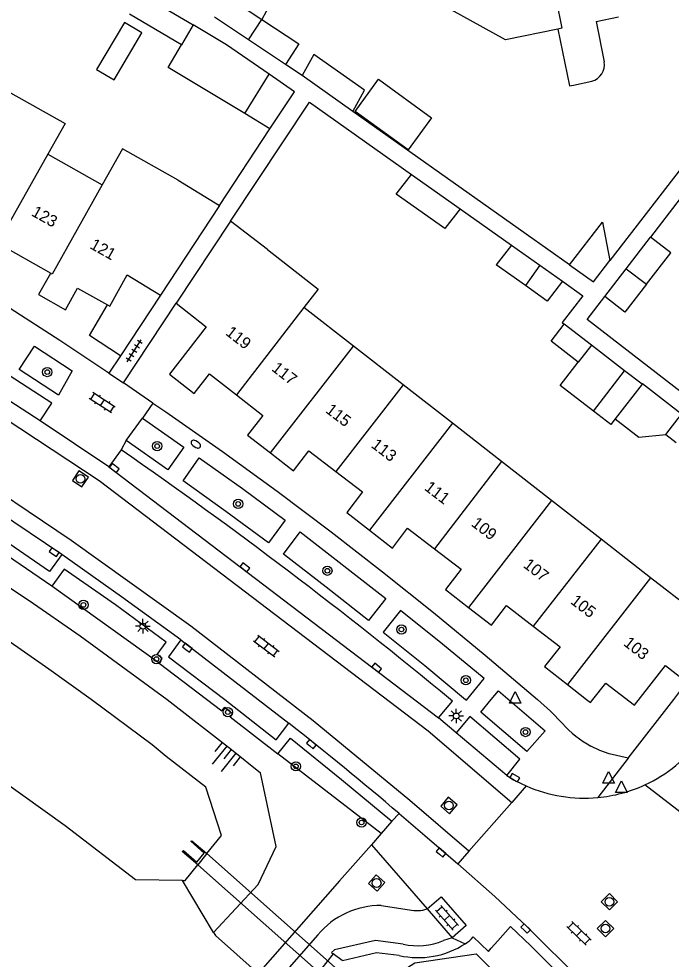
# Model space of a CAD drawing. Extents: x 128000 to 131008, y 398996 to 402500.
# Drawn here: x 128171.3 to 128227.5, y 399977.7 to 400058.6 of the extents above; entities that cross this region are included whole.
import ezdxf

# ---------------------------------------------------------------- set-up
doc = ezdxf.new("R2010")
doc.units = 0
for name, color, linetype in [('gg-afsc-erfafscheiding', 7, 'Continuous'), ('gg-anno-huisnummerreeks BGT', 7, 'Continuous'), ('gg-bbg-gedigitaliseerde bebouwing', 7, 'Continuous'), ('gg-bbg-gedigitaliseerde bijgebouw', 7, 'Continuous'), ('gg-bbg-hoofdgebouw', 7, 'Continuous'), ('gg-bbg-luifel en loopbrug', 7, 'Continuous'), ('gg-bbg-tussenscheiding', 7, 'Continuous'), ('gg-knt-BGT kruinlijn', 7, 'Continuous'), ('gg-knt-verharding', 7, 'Continuous'), ('gg-knt-verharding nz', 7, 'Continuous'), ('gg-kntw-beschoeiing', 7, 'Continuous'), ('gg-kwrk-duiker nz vlak', 7, 'Continuous'), ('gg-kwrk-uitstroombak niveau min 01', 7, 'Continuous'), ('gt-grn-groengrens', 7, 'Continuous'), ('gt-grn-weggrens', 7, 'Continuous'), ('gt-symb-boom', 7, 'Continuous'), ('gt-symb-brandkraan', 7, 'Continuous'), ('gt-symb-klinker verharding', 7, 'Continuous'), ('gt-symb-kolk', 7, 'Continuous'), ('gt-symb-lichtmast', 7, 'Continuous'), ('gt-symb-rioolschacht', 7, 'Continuous'), ('gt-symb-talud symbool', 7, 'Continuous'), ('gt-symb-tegel verharding', 7, 'Continuous'), ('gt-symb-waterafsluiter', 7, 'Continuous')]:
    doc.layers.add(name, color=color, linetype=linetype)

# ---------------------------------------------------------------- blocks, each defined once
blk = doc.blocks.new('gt0-KL1')
at = {"layer": 'gt-symb-klinker verharding'}
for p, q in [((-1.15, 0.3), (1.15, 0.3)), ((-1, -0.3), (-1, 0.3)), ((-0.5, 0.3), (-0.5, 0.45)), ((0, -0.3), (0, 0.3)), ((0.5, 0.3), (0.5, 0.45)), ((1, -0.3), (1, 0.3)), ((-1.15, -0.3), (1.15, -0.3)), ((-0.5, -0.45), (-0.5, -0.3)), ((0.5, -0.45), (0.5, -0.3))]:
    blk.add_line(p, q, dxfattribs=at)
blk = doc.blocks.new('gt0-RS')
at = {"layer": 'gt-symb-rioolschacht'}
blk.add_lwpolyline([(-0.5, -0.5), (0.5, -0.5), (0.5, 0.5), (-0.5, 0.5)], close=True, dxfattribs=at)
blk.add_circle((0, 0), 0.375, dxfattribs=at)
blk = doc.blocks.new('gt0-KOLK')
at = {"layer": 'gt-symb-kolk'}
blk.add_lwpolyline([(0, 0), (0.375, 0), (0.375, 0.4), (-0.375, 0.4), (-0.375, 0), (0, 0)], dxfattribs=at)
blk = doc.blocks.new('gt0-BOOM')
at = {"layer": 'gt-symb-boom'}
for radius in [0.4, 0.2]:
    blk.add_circle((0, 0), radius, dxfattribs=at)
blk = doc.blocks.new('gt0-WAFSL')
at = {"layer": 'gt-symb-waterafsluiter'}
for p, q in [((-0.5, -0.333), (0, 0.667)), ((0, 0.667), (0.5, -0.333)), ((0.5, -0.333), (-0.5, -0.333))]:
    blk.add_line(p, q, dxfattribs=at)
blk = doc.blocks.new('gt0-LMAST')
at = {"layer": 'gt-symb-lichtmast'}
for p, q in [((-0.182, 0.173), (-0.447, 0.438)), ((-0.005, 0.246), (-0.005, 0.621)), ((0.172, 0.173), (0.437, 0.438)), ((-0.255, -0.004), (-0.63, -0.004)), ((-0.182, -0.181), (-0.447, -0.446)), ((-0.005, -0.254), (-0.005, -0.629)), ((0.437, -0.446), (0.172, -0.181)), ((0.245, -0.004), (0.62, -0.004))]:
    blk.add_line(p, q, dxfattribs=at)
blk.add_circle((-0.005, -0.004), 0.25, dxfattribs=at)
blk = doc.blocks.new('gt0-TALUD_1')
at = {"layer": 'gt-symb-talud symbool'}
for p, q in [((-1, -1), (-1, 0)), ((-0.5, -2), (-0.5, 0)), ((0.5, -2), (0.5, 0)), ((1, -1), (1, 0)), ((0, -1), (0, 0))]:
    blk.add_line(p, q, dxfattribs=at)
blk = doc.blocks.new('gt0-TEG1')
at = {"layer": 'gt-symb-tegel verharding'}
for p, q in [((-1.125, 0), (1.125, 0)), ((-0.9, -0.25), (-0.9, 0.25)), ((-0.45, -0.25), (-0.45, 0.25)), ((0, -0.25), (0, 0.25)), ((0.45, -0.25), (0.45, 0.25)), ((0.9, -0.25), (0.9, 0.25))]:
    blk.add_line(p, q, dxfattribs=at)
blk = doc.blocks.new('gt0-BR')
at = {"layer": 'gt-symb-brandkraan'}
for centre, radius, start, end in [((-0.244, 0), 0.206, 107.56694, 252.43307), ((0.599, -2.664), 3, 106.89205, 107.56694), ((0, -0.691), 0.938, 73.10799, 106.89205), ((-0.599, -2.664), 3, 72.43309, 73.10799), ((0.244, 0), 0.206, 287.56695, 72.43309), ((0.599, 2.664), 3, 252.43307, 253.10797), ((0, 0.691), 0.938, 253.10797, 286.89206), ((-0.599, 2.664), 3, 286.89206, 287.56695)]:
    blk.add_arc(centre, radius, start, end, dxfattribs=at)

msp = doc.modelspace()

# ---------------------------------------------------------------- linework, layer by layer
at = {"layer": 'gg-afsc-erfafscheiding'}
for p, q in [((128195.722, 400053.666), (128194.309, 400054.627)), ((128235.556, 400055.054), (128222.208, 400037.763)), ((128218.721, 400037.382), (128200.099, 400050.571)), ((128188.609, 400042.494), (128192.949, 400049.075)), ((128228.261, 400043.084), (128225.704, 400039.769)), ((128209.324, 400042.203), (128213.727, 400039.085)), ((128188.108, 399979.972), (128185.445, 399984.441))]:
    msp.add_line(p, q, dxfattribs=at)
for points in [[(128189.567, 400041.139), (128196.368, 400051.375), (128205.137, 400045.167)], [(128218.12, 400035.974), (128219.87, 400034.735), (128218.099, 400032.439), (128218.282, 400032.298)], [(128228.331, 400026.444), (128220.25, 400032.698), (128221.764, 400034.661)], [(128188.108, 399979.972), (128188.275, 399979.691), (128191.929, 399976.433)]]:
    msp.add_lwpolyline(points, dxfattribs=at)
at = {"layer": 'gg-bbg-gedigitaliseerde bebouwing'}
for p, q in [((128213.23, 400056.744), (128205.772, 400060.872)), ((128221.012, 400058.332), (128222.934, 400058.725)), ((128221.012, 400058.332), (128221.725, 400054.847)), ((128217.722, 400057.661), (128213.23, 400056.744)), ((128219.073, 400052.858), (128220.656, 400053.182)), ((128173.85, 400046.912), (128178.531, 400044.28)), ((128185.059, 400044.682), (128188.609, 400042.494)), ((128188.609, 400042.494), (128183.549, 400034.787)), ((128189.567, 400041.139), (128184.884, 400034.091)), ((128192.739, 400038.699), (128189.567, 400041.139)), ((128200.145, 400030.393), (128195.879, 400033.718)), ((128204.406, 400027.073), (128200.145, 400030.393)), ((128208.657, 400023.76), (128204.406, 400027.073)), ((128212.89, 400020.461), (128208.657, 400023.76)), ((128217.183, 400017.115), (128212.89, 400020.461)), ((128221.443, 400013.796), (128217.183, 400017.115)), ((128225.695, 400010.482), (128221.443, 400013.796)), ((128231.986, 400005.58), (128225.695, 400010.482))]:
    msp.add_line(p, q, dxfattribs=at)
for points in [[(128217.722, 400057.661), (128218.719, 400052.786), (128219.073, 400052.858)], [(128170.641, 400052.189), (128175.334, 400049.551), (128173.85, 400046.912)], [(128185.059, 400044.682), (128180.271, 400047.374), (128178.531, 400044.28)], [(128192.739, 400038.699), (128197.113, 400035.312), (128195.879, 400033.718)]]:
    msp.add_lwpolyline(points, dxfattribs=at)
msp.add_arc((128220.23, 400054.631), 1.511, 286.3815, 8.21416, dxfattribs=at)
at = {"layer": 'gg-bbg-gedigitaliseerde bijgebouw'}
for p, q in [((128181.896, 400060.665), (128186.34, 400058.04)), ((128189.324, 400060.451), (128192.262, 400058.495)), ((128185.354, 400056.302), (128180.88, 400058.946)), ((128191.119, 400056.751), (128188.198, 400058.685)), ((128186.34, 400058.04), (128185.354, 400056.302)), ((128194.309, 400054.627), (128191.119, 400056.751)), ((128190.795, 400050.402), (128192.882, 400053.788)), ((128200.099, 400050.571), (128195.722, 400053.666)), ((128192.949, 400049.075), (128190.795, 400050.402)), ((128205.137, 400045.167), (128209.324, 400042.203)), ((128209.324, 400042.203), (128208.008, 400040.509)), ((128223.615, 400037.061), (128225.704, 400039.769)), ((128213.727, 400039.085), (128212.413, 400037.39)), ((128213.727, 400039.085), (128216.175, 400037.351)), ((128214.937, 400035.603), (128212.413, 400037.39)), ((128216.175, 400037.351), (128214.937, 400035.603)), ((128221.764, 400034.661), (128223.615, 400037.061)), ((128220.623, 400030.487), (128218.282, 400032.298)), ((128220.623, 400030.487), (128219.483, 400029.015)), ((128220.786, 400024.812), (128223.472, 400028.284)), ((128224.982, 400027.116), (128223.472, 400028.284)), ((128222.285, 400023.653), (128220.786, 400024.812)), ((128222.671, 400024.152), (128222.285, 400023.653)), ((128227.01, 400022.797), (128228.363, 400024.532))]:
    msp.add_line(p, q, dxfattribs=at)
for points in [[(128192.262, 400058.495), (128195.43, 400056.386), (128194.309, 400054.627)], [(128200.099, 400050.571), (128201.083, 400052.408), (128196.724, 400055.493), (128195.722, 400053.666)], [(128192.949, 400049.075), (128195.066, 400052.284), (128192.882, 400053.788)], [(128208.008, 400040.509), (128203.825, 400043.471), (128205.137, 400045.167)], [(128218.721, 400037.382), (128221.569, 400041.061), (128222.208, 400037.763)], [(128225.35, 400035.729), (128227.436, 400038.432), (128225.704, 400039.769)], [(128218.721, 400037.382), (128220.788, 400035.923), (128222.208, 400037.763)], [(128225.35, 400035.729), (128223.495, 400033.325), (128221.764, 400034.661)], [(128219.483, 400029.015), (128217.143, 400030.827), (128218.282, 400032.298)], [(128228.363, 400024.532), (128225.007, 400027.149), (128224.982, 400027.116)], [(128222.671, 400024.152), (128224.686, 400022.58), (128227.01, 400022.797)]]:
    msp.add_lwpolyline(points, dxfattribs=at)
at = {"layer": 'gg-bbg-hoofdgebouw'}
for points in [[(128169.528, 400039.241), (128174.105, 400036.677), (128174.088, 400036.646)], [(128174.088, 400036.646), (128173.053, 400034.83), (128175.375, 400033.511), (128176.408, 400035.376), (128178.981, 400033.944)], [(128178.981, 400033.944), (128179.173, 400033.837), (128180.671, 400036.527), (128183.549, 400034.787)], [(128184.884, 400034.091), (128187.481, 400032.067), (128184.311, 400027.993), (128186.449, 400026.33), (128187.761, 400028.012), (128190.068, 400026.219)], [(128190.068, 400026.219), (128192.356, 400024.442), (128191.039, 400022.747), (128193.012, 400021.214)], [(128193.012, 400021.214), (128194.98, 400019.684), (128196.304, 400021.388), (128198.621, 400019.619)], [(128198.621, 400019.619), (128200.913, 400017.87), (128199.56, 400016.097), (128201.53, 400014.562)], [(128201.53, 400014.562), (128203.499, 400013.027), (128204.801, 400014.733), (128207.108, 400012.964)], [(128207.108, 400012.964), (128209.395, 400011.21), (128208.062, 400009.472), (128210.043, 400007.925)], [(128210.043, 400007.925), (128212.012, 400006.388), (128213.308, 400008.078), (128215.615, 400006.309)], [(128215.615, 400006.309), (128217.92, 400004.541), (128216.581, 400002.84), (128218.553, 400001.288)], [(128218.553, 400001.288), (128220.19, 400000), (128220.527, 399999.736), (128220.733, 400000), (128221.847, 400001.416), (128224.311, 399999.506), (128226.986, 400002.933), (128228.818, 400001.49)]]:
    msp.add_lwpolyline(points, dxfattribs=at)
at = {"layer": 'gg-bbg-luifel en loopbrug'}
for p, q in [((128216.175, 400037.351), (128218.12, 400035.974)), ((128183.549, 400034.787), (128180.087, 400029.565)), ((128223.472, 400028.284), (128220.623, 400030.487)), ((128227.01, 400022.797), (128227.906, 400022.099))]:
    msp.add_line(p, q, dxfattribs=at)
for points in [[(128189.324, 400060.451), (128190.627, 400062.408), (128193.37, 400060.582), (128192.262, 400058.495)], [(128178.044, 400054.195), (128179.546, 400053.308), (128181.935, 400057.356), (128180.433, 400058.242), (128178.044, 400054.195)], [(128192.882, 400053.788), (128189.23, 400056.303), (128186.34, 400058.04)], [(128190.795, 400050.402), (128184.193, 400054.37), (128185.354, 400056.302)], [(128202.294, 400053.348), (128206.845, 400050.039), (128204.84, 400047.281), (128200.289, 400050.59), (128202.294, 400053.348)], [(128218.12, 400035.974), (128216.807, 400034.279), (128214.937, 400035.603)], [(128180.087, 400029.565), (128177.441, 400031.32), (128178.981, 400033.944)], [(128220.786, 400024.812), (128217.937, 400027.016), (128219.483, 400029.015)]]:
    msp.add_lwpolyline(points, dxfattribs=at)
at = {"layer": 'gg-bbg-tussenscheiding'}
for p, q in [((128191.119, 400056.751), (128192.262, 400058.495)), ((128173.85, 400046.912), (128169.528, 400039.241)), ((128223.615, 400037.061), (128225.35, 400035.729)), ((128195.879, 400033.718), (128190.068, 400026.219)), ((128193.012, 400021.214), (128200.145, 400030.393)), ((128204.406, 400027.073), (128198.621, 400019.619)), ((128224.982, 400027.116), (128222.671, 400024.152)), ((128208.657, 400023.76), (128201.53, 400014.562)), ((128212.89, 400020.461), (128207.108, 400012.964)), ((128217.183, 400017.115), (128210.043, 400007.925)), ((128221.443, 400013.796), (128215.615, 400006.309)), ((128225.695, 400010.482), (128218.553, 400001.288))]:
    msp.add_line(p, q, dxfattribs=at)
for points in [[(128216.597, 400065), (128218.079, 400057.734), (128217.722, 400057.661)], [(128178.531, 400044.28), (128174.205, 400036.581), (128174.088, 400036.646)]]:
    msp.add_lwpolyline(points, dxfattribs=at)
at = {"layer": 'gg-knt-BGT kruinlijn'}
for points in [[(128140.524, 400027.716), (128145.378, 400025.122), (128150.189, 400022.449), (128154.611, 400019.867), (128158.982, 400017.2), (128163.4, 400014.374), (128172.226, 400008.521), (128176.625, 400005.482), (128184.102, 400000), (128189.657, 399995.69), (128192.141, 399993.708)], [(128188.108, 399979.972), (128191.93, 399984.084), (128193.496, 399987.365), (128192.141, 399993.708)], [(128198.809, 399969.983), (128199.532, 399972.201), (128201.898, 399975.129), (128205.428, 399977.367), (128210.698, 399978.135)], [(128244.905, 399940.713), (128239.138, 399947.688), (128233.117, 399954.536), (128223.826, 399964.883), (128210.698, 399978.135)]]:
    msp.add_lwpolyline(points, dxfattribs=at)
at = {"layer": 'gg-knt-verharding'}
for p, q in [((128180.358, 400027.231), (128184.884, 400034.091)), ((128180.087, 400029.565), (128179.102, 400028.08)), ((128179.102, 400028.08), (128180.358, 400027.231)), ((128182.894, 400025.501), (128180.358, 400027.231)), ((128179.097, 400020.018), (128173.193, 400023.978)), ((128180.581, 400022.283), (128181.979, 400024.197)), ((128180.163, 400021.472), (128179.097, 400020.018)), ((128208.978, 399997.145), (128207.47, 399998.44)), ((128215.006, 399992.57), (128213.761, 399991.153)), ((128231.672, 399987.686), (128225.216, 399992.659)), ((128213.761, 399991.153), (128210.074, 399986.958)), ((128203.458, 399989.535), (128202.531, 399988.468)), ((128202.531, 399988.468), (128201.696, 399987.508)), ((128210.074, 399986.958), (128209.11, 399985.862)), ((128198.935, 399984.406), (128191.929, 399976.433)), ((128202.535, 399982.282), (128204.95, 399981.918)), ((128206.474, 399981.992), (128208.629, 399979.505)), ((128215.082, 399980.45), (128220.127, 399975.471)), ((128197.072, 399979.768), (128171.99, 399951.193)), ((128208.629, 399979.505), (128207.888, 399979.267)), ((128212.57, 399979.256), (128212.001, 399978.615)), ((128199.171, 399977.547), (128198.392, 399978.125))]:
    msp.add_line(p, q, dxfattribs=at)
for points in [[(128179.102, 400028.08), (128174.87, 400030.895), (128170.593, 400033.641), (128165.691, 400036.637), (128160.737, 400039.547), (128155.744, 400042.386), (128150.704, 400045.142), (128145.481, 400047.873), (128140.215, 400050.522), (128134.453, 400053.315)], [(128171.377, 400028.393), (128172.704, 400030.396), (128175.94, 400028.267), (128174.753, 400026.185), (128171.377, 400028.393)], [(128173.193, 400023.978), (128174.179, 400025.493), (128169.429, 400028.549), (128168.47, 400027.019)], [(128182.894, 400025.501), (128184.01, 400024.74), (128188.87, 400021.329), (128193.572, 400017.91), (128198.22, 400014.418), (128202.647, 400010.979), (128207.023, 400007.475), (128211.47, 400003.817), (128215.99, 400000), (128217.086, 399998.995), (128218.123, 399997.929)], [(128181.979, 400024.197), (128185.535, 400021.722), (128184.16, 400019.76), (128180.581, 400022.283)], [(128185.477, 400018.823), (128186.856, 400020.786), (128190.583, 400018.14), (128194.254, 400015.418), (128192.825, 400013.468), (128189.171, 400016.173), (128185.477, 400018.823)], [(128175.04, 400012.488), (128173.994, 400011.006), (128169.163, 400014.298), (128164.275, 400017.506), (128165.249, 400019.048)], [(128174.204, 400009.744), (128169.842, 400012.737), (128170.08, 400013.077), (128169.456, 400013.502), (128169.205, 400013.176), (128163.033, 400017.237)], [(128194.11, 400012.507), (128195.558, 400014.433), (128202.929, 400008.689), (128201.449, 400006.8), (128197.799, 400009.678), (128194.11, 400012.507)], [(128185.279, 400005.145), (128180.182, 400008.848), (128175.04, 400012.488)], [(128183.42, 400003.14), (128183.695, 400003.53), (128183.267, 400003.875), (128184.031, 400004.943), (128179.679, 400008.141), (128175.246, 400011.227), (128174.204, 400009.744)], [(128209.791, 400000), (128209.858, 399999.943), (128211.388, 400001.798), (128207.816, 400004.763), (128204.195, 400007.667), (128202.711, 400005.801), (128206.276, 400002.931), (128209.791, 400000)], [(128185.279, 400005.145), (128184.232, 400003.665), (128189.068, 400000), (128193.481, 399996.537), (128194.591, 399997.964)], [(128183.42, 400003.14), (128188.814, 399999.02), (128189.08, 399999.332), (128189.744, 399998.811), (128189.523, 399998.519), (128193.636, 399995.328)], [(128223.788, 399994.956), (128227.695, 400000), (128228.818, 400001.49)], [(128211.997, 400000), (128212.624, 400000.757), (128216.634, 399997.304), (128215.057, 399995.527), (128211.092, 399998.906), (128211.997, 400000)], [(128207.47, 399998.44), (128208.671, 399999.854), (128208.495, 400000)], [(128213.329, 399993.468), (128214.444, 399994.884), (128210.141, 399998.549), (128208.978, 399997.145)], [(128193.636, 399995.328), (128194.736, 399996.69), (128199.113, 399993.132), (128203.458, 399989.535)], [(128223.788, 399994.956), (128222.137, 399995.329), (128221.337, 399995.609), (128220.575, 399995.982)], [(128213.329, 399993.468), (128214.15, 399992.987), (128215.006, 399992.57)], [(128204.069, 399990.206), (128206.286, 399988.315), (128209.11, 399985.862)], [(128209.11, 399985.862), (128212.313, 399983.052), (128215.082, 399980.45)], [(128206.474, 399981.992), (128207.683, 399983.04), (128209.838, 399980.553), (128208.629, 399979.505)], [(128217.961, 399976.254), (128215.395, 399978.812), (128213.645, 399980.468), (128212.57, 399979.256)], [(128210.433, 399979.577), (128211.757, 399978.34), (128212.001, 399978.615)], [(128204.415, 399978.961), (128202.041, 399979.275), (128198.514, 399978.458), (128198.26, 399978.228), (128198.392, 399978.125)], [(128198.392, 399978.125), (128196.771, 399976.059), (128194.771, 399972.577), (128174.3, 399949.237)], [(128204.075, 399977.981), (128202.126, 399978.214), (128199.209, 399977.517)]]:
    msp.add_lwpolyline(points, dxfattribs=at)
for centre, radius, start, end in [((127940.819, 399676.233), 420.09, 50.41758, 55.26756), ((127959.555, 399701.15), 378.603, 49.77191, 51.62558), ((128225.514, 400004.72), 10.037, 222.57602, 240.52162), ((128219.996, 400003.948), 12.438, 294.81485, 323.76266), ((128220.013, 400003.93), 12.414, 246.21343, 275.32386), ((128220.01, 400003.933), 12.418, 275.33515, 294.78458), ((128202.472, 399975.226), 7.056, 89.48884, 139.93368), ((128205.584, 399984.589), 2.746, 256.64777, 288.91202), ((128208.5, 399981.125), 2.477, 300.71928, 321.31164), ((128205.706, 399985.297), 7.495, 257.43471, 302.79372), ((128205.681, 399984.459), 5.641, 257.03593, 293.03452)]:
    msp.add_arc(centre, radius, start, end, dxfattribs=at)
at = {"layer": 'gg-knt-verharding nz'}
for p, q in [((128173.193, 400023.978), (128168.47, 400027.019)), ((128179.097, 400020.018), (128207.47, 399998.44)), ((128175.04, 400012.488), (128165.249, 400019.048)), ((128185.279, 400005.145), (128194.591, 399997.964)), ((128213.329, 399993.468), (128208.978, 399997.145))]:
    msp.add_line(p, q, dxfattribs=at)
for points in [[(128060.05, 400070.518), (128075.366, 400066.602), (128090.23, 400061.878), (128103.316, 400057.659), (128109.627, 400055.191), (128120.311, 400050.781), (128129.034, 400046.863), (128130.994, 400045.96), (128148.437, 400037.081), (128158.021, 400031.551), (128166.029, 400026.884), (128178.254, 400018.837), (128206.557, 399997.313), (128213.761, 399991.153)], [(128210.074, 399986.958), (128204.991, 399991.304), (128196.671, 399998.156), (128186.147, 400006.307), (128175.863, 400013.682), (128166.031, 400020.269), (128152.632, 400028.339), (128142.228, 400034.055), (128130.557, 400039.918), (128119.614, 400044.972), (128102.915, 400051.74), (128097.067, 400053.966), (128086.242, 400057.55), (128074.921, 400060.911), (128065.504, 400063.411), (128058.665, 400065.077)]]:
    msp.add_lwpolyline(points, dxfattribs=at)
at = {"layer": 'gg-kntw-beschoeiing'}
for points in [[(128177.582, 400000), (128173.939, 400002.617), (128168.183, 400006.601), (128163.184, 400009.919), (128159.819, 400012.08), (128153.867, 400015.765), (128147.838, 400019.323), (128140.859, 400023.232), (128135.563, 400026.053), (128132.005, 400027.88), (128126.627, 400030.54), (128119.383, 400033.934), (128115.028, 400035.873)], [(128185.445, 399984.441), (128181.398, 399984.495), (128175.338, 399989.151), (128160.145, 400000)], [(128187.53, 399986.746), (128188.799, 399988.306), (128187.432, 399992.473), (128184.022, 399995.115), (128182.809, 399996.113), (128177.582, 400000)], [(128185.445, 399984.441), (128185.653, 399984.438), (128186.751, 399985.784)]]:
    msp.add_lwpolyline(points, dxfattribs=at)
at = {"layer": 'gg-kwrk-duiker nz vlak'}
for p, q in [((128187.53, 399986.746), (128204.909, 399971.327)), ((128204.015, 399970.471), (128186.751, 399985.784))]:
    msp.add_line(p, q, dxfattribs=at)
at = {"layer": 'gg-kwrk-uitstroombak niveau min 01'}
msp.add_line((128187.53, 399986.746), (128186.751, 399985.784), dxfattribs=at)
msp.add_lwpolyline([(128186.751, 399985.784), (128185.397, 399986.918), (128185.514, 399987.012), (128186.659, 399986.02), (128187.292, 399986.773), (128186.145, 399987.807), (128186.247, 399987.853), (128187.53, 399986.746)], dxfattribs=at)
at = {"layer": 'gt-grn-groengrens'}
for p, q in [((128183.42, 400003.14), (128174.204, 400009.744)), ((128202.531, 399988.468), (128193.636, 399995.328))]:
    msp.add_line(p, q, dxfattribs=at)
at = {"layer": 'gt-grn-weggrens'}
for p, q in [((128182.894, 400025.501), (128181.979, 400024.197)), ((128180.581, 400022.283), (128180.163, 400021.472)), ((128223.788, 399994.956), (128221.165, 399991.569)), ((128203.458, 399989.535), (128204.069, 399990.206)), ((128198.935, 399984.406), (128201.696, 399987.508)), ((128201.696, 399987.508), (128206.474, 399981.992)), ((128208.629, 399979.505), (128209.765, 399978.996))]:
    msp.add_line(p, q, dxfattribs=at)

# ---------------------------------------------------------------- block references
at = {"layer": 'gt-symb-boom'}
for p in [(128173.795, 400028.169), (128183.254, 400021.798), (128190.221, 400016.826), (128197.898, 400011.082), (128176.909, 400008.144), (128204.268, 400006.026), (128183.192, 400003.483), (128209.811, 400001.66), (128189.334, 399998.917), (128214.944, 399997.206), (128195.187, 399994.254), (128200.838, 399989.424)]:
    msp.add_blockref('gt0-BOOM', p, dxfattribs=at)
at = {"layer": 'gt-symb-brandkraan', "rotation": -33.08630739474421}
msp.add_blockref('gt0-BR', (128186.58, 400021.966), dxfattribs=at)
at = {"layer": 'gt-symb-klinker verharding'}
for p, rotation in [((128178.521, 400025.53), 147.24756055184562), ((128192.64, 400004.592), -36.9501277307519), ((128208.19, 399981.221), -48.3236422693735), ((128219.548, 399979.887), -44.14973636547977)]:
    msp.add_blockref('gt0-KL1', p, dxfattribs=dict(at, rotation=rotation))
at = {"layer": 'gt-symb-kolk'}
for p, rotation in [((128179.442, 400019.752), -36.66359247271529), ((128174.281, 400012.514), -33.86494311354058), ((128190.675, 400011.221), -38.62400399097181), ((128185.729, 400004.294), -37.23665897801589), ((128202.024, 400002.581), -39.15225868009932), ((128196.398, 399996.005), -39.19668880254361), ((128213.919, 399993.106), -30.46264004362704), ((128207.545, 399986.693), -41.35293636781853), ((128214.819, 399980.17), -43.62257341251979)]:
    msp.add_blockref('gt0-KOLK', p, dxfattribs=dict(at, rotation=rotation))
at = {"layer": 'gt-symb-lichtmast'}
for p in [(128182.028, 400006.309), (128208.991, 399998.593)]:
    msp.add_blockref('gt0-LMAST', p, dxfattribs=at)
at = {"layer": 'gt-symb-rioolschacht'}
for p, rotation in [((128176.649, 400018.982), -33.86494311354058), ((128208.357, 399990.887), -40.78156719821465), ((128202.137, 399984.219), -42.16188122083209), ((128222.16, 399982.606), -44.83791901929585), ((128221.832, 399980.301), -44.83791902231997)]:
    msp.add_blockref('gt0-RS', p, dxfattribs=dict(at, rotation=rotation))
at = {"layer": 'gt-symb-talud symbool', "xscale": 0.9998339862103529, "yscale": 0.9998339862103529, "rotation": -38.91039738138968}
msp.add_blockref('gt0-TALUD_1', (128189.657, 399995.69), dxfattribs=at)
at = {"layer": 'gt-symb-tegel verharding', "rotation": 57.7881026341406}
msp.add_blockref('gt0-TEG1', (128181.281, 400029.988), dxfattribs=at)
at = {"layer": 'gt-symb-waterafsluiter'}
for p in [(128214.054, 400000.025), (128222.09, 399993.139), (128223.195, 399992.338)]:
    msp.add_blockref('gt0-WAFSL', p, dxfattribs=at)

# ---------------------------------------------------------------- texts
at = {"layer": 'gg-anno-huisnummerreeks BGT'}
for s, rotation, p in [('123', 330.7, (128172.359, 400041.667)), ('121', 330.7, (128177.393, 400038.848)), ('119', 322.1, (128189.072, 400031.427)), ('117', 322.2, (128193.029, 400028.349)), ('115', 322.6, (128197.67, 400024.75)), ('113', 322.6, (128201.598, 400021.752)), ('111', 322.5, (128206.175, 400018.09)), ('109', 322.5, (128210.211, 400014.995)), ('107', 322.5, (128214.681, 400011.436)), ('105', 322.5, (128218.743, 400008.32)), ('103', 322.2, (128223.306, 400004.714))]:
    msp.add_text(s, height=1, rotation=rotation, dxfattribs=at).set_placement(p)

doc.saveas('drawing.dxf')
